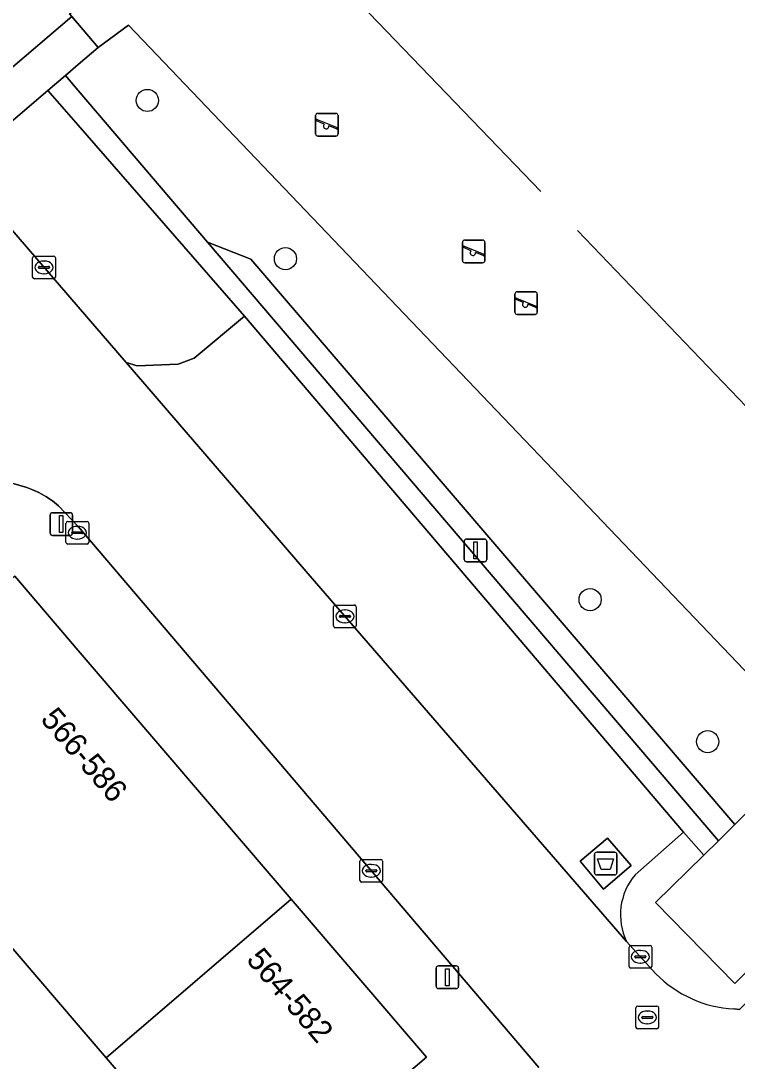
# Model space of a CAD drawing. Extents: x 159217 to 160349, y 381246 to 382172.
# Drawn here: x 159497.46 to 159529.07, y 381428.58 to 381474.47 of the extents above; entities that cross this region are included whole.
import ezdxf

# ---------------------------------------------------------------- set-up
doc = ezdxf.new("R2010")
doc.units = 0
for name, color, linetype in [('IMGEO_Afval_apart_plaats', 7, 'Continuous'), ('IMGEO_Boom', 7, 'Continuous'), ('IMGEO_Groenvoorziening', 7, 'Continuous'), ('IMGEO_Hek', 7, 'Continuous'), ('IMGEO_Kolk', 7, 'Continuous'), ('IMGEO_Lichtmast', 7, 'Continuous'), ('IMGEO_Pand', 7, 'Continuous'), ('IMGEO_Pand_nummerreeks', 7, 'Continuous'), ('IMGEO_Parkeervlak_open', 7, 'Continuous'), ('IMGEO_Rijbaan_lokaal_open', 7, 'Continuous'), ('IMGEO_Rioolput', 7, 'Continuous'), ('IMGEO_Speelvoorziening', 7, 'Continuous'), ('IMGEO_Terreindeel_halfverhard', 7, 'Continuous'), ('IMGEO_Voetpad_gesloten', 7, 'Continuous'), ('IMGEO_Voetpad_open', 7, 'Continuous')]:
    doc.layers.add(name, color=color, linetype=linetype)

msp = doc.modelspace()

# ---------------------------------------------------------------- linework, layer by layer
at = {"layer": 'IMGEO_Afval_apart_plaats'}
for p, q in [((159522.769, 381436.898), (159522.769, 381437.698)), ((159522.769, 381437.698), (159522.769, 381436.898)), ((159522.869, 381437.798), (159523.659, 381437.798)), ((159523.659, 381437.798), (159522.869, 381437.798)), ((159523.759, 381437.698), (159523.759, 381436.898)), ((159523.759, 381436.898), (159523.759, 381437.698)), ((159523.659, 381436.798), (159522.869, 381436.798)), ((159522.869, 381436.798), (159523.659, 381436.798))]:
    msp.add_line(p, q, dxfattribs=at)
msp.add_lwpolyline([(159522.912, 381437.512), (159523.616, 381437.512), (159523.467, 381437.042), (159523.061, 381437.042), (159522.912, 381437.512)], dxfattribs=at)
for centre, start, end in [((159522.869, 381437.698), 90, 180), ((159522.869, 381437.698), 90, 180), ((159523.659, 381437.698), 0, 90), ((159523.659, 381437.698), 360, 90), ((159522.869, 381436.898), 180, 270), ((159522.869, 381436.898), 180, 270), ((159523.659, 381436.898), 270, 0), ((159523.659, 381436.898), 270, 0)]:
    msp.add_arc(centre, 0.1, start, end, dxfattribs=at)
at = {"layer": 'IMGEO_Boom'}
for centre in [(159503.048, 381470.959), (159509.14, 381463.979), (159522.58, 381448.94), (159527.763, 381442.675)]:
    msp.add_circle(centre, 0.489, dxfattribs=at)
at = {"layer": 'IMGEO_Groenvoorziening'}
for points in [[(159520.402, 381503.369), (159517.46, 381500.658), (159530.273, 381487.643), (159531.4, 381488.791), (159533.836, 381491.161), (159529.255, 381496.05), (159525.396, 381500), (159520.894, 381504.609), (159516.14, 381509.604), (159506.202, 381500), (159505.169, 381499.013), (159503.599, 381497.515), (159500, 381494.116), (159488.152, 381482.991), (159484.561, 381479.657), (159493.49, 381469.366), (159499.716, 381474.666), (159499.62, 381474.779), (159500, 381475.067), (159500.92, 381475.761), (159500, 381476.703), (159495.953, 381480.846), (159492.276, 381477.459)], [(159465.999, 381384.958), (159470.205, 381380.386), (159472.543, 381378.114), (159500, 381405.14), (159519.316, 381424.154), (159516.999, 381426.4), (159513.358, 381423.27), (159511.463, 381425.436), (159507.177, 381421.789), (159501.232, 381428.731), (159500, 381430.17), (159489.055, 381442.952), (159490.687, 381444.353), (159486.85, 381448.82), (159483.448, 381446.668), (159468.237, 381437.044), (159453.025, 381427.421), (159437.814, 381417.797), (159442.974, 381411.716)], [(159525.457, 381435.574), (159527.59, 381437.671), (159526.699, 381438.686), (159524.562, 381436.803)], [(159528.923, 381430.882), (159529.167, 381430.866), (159531.973, 381433.609), (159531.294, 381434.3), (159528.962, 381432.008), (159525.457, 381435.574)], [(159524.187, 381433.853), (159525.48, 381432.436)]]:
    msp.add_lwpolyline(points, dxfattribs=at)
for points in [[(159531.626, 381486.243), (159532.686, 381487.4), (159531.4, 381488.791), (159530.273, 381487.643), (159517.46, 381500.658), (159516.746, 381500), (159510.242, 381494.009), (159500, 381484.575), (159495.953, 381480.846), (159500, 381476.703), (159500.92, 381475.761), (159500, 381475.067), (159499.62, 381474.779), (159499.716, 381474.666), (159500.884, 381473.296), (159502.215, 381474.28), (159532.497, 381442.582), (159533.531, 381443.601), (159535.841, 381445.829), (159554.14, 381463.498)], [(159533.531, 381443.601), (159532.497, 381442.582), (159502.215, 381474.28), (159500.884, 381473.296), (159500, 381472.542), (159499.432, 381472.058), (159500, 381471.392), (159505.702, 381464.712), (159507.616, 381463.952), (159528.968, 381439.025), (159531.804, 381441.813), (159535.309, 381438.247), (159532.905, 381435.884), (159533.589, 381435.189), (159537.75, 381439.258)], [(159500, 381469.863), (159498.662, 381471.401), (159494.676, 381468), (159495.51, 381467.039), (159500, 381461.849), (159502.113, 381459.406), (159502.595, 381459.253), (159504.413, 381459.323), (159505.112, 381459.597), (159507.329, 381461.44)], [(159528.968, 381439.025), (159507.616, 381463.952), (159505.702, 381464.712), (159528.236, 381438.306)]]:
    msp.add_lwpolyline(points, close=True, dxfattribs=at)
for centre, radius, start, end in [((159526.661, 381435.037), 2.743, 139.9301, 205.5809), ((159529.214, 381436.117), 5.243, 224.5924, 266.8234)]:
    msp.add_arc(centre, radius, start, end, dxfattribs=at)
at = {"layer": 'IMGEO_Hek'}
for points in [[(159520.402, 381466.939), (159507.545, 381480.326)], [(159533.531, 381443.601), (159532.497, 381442.582), (159502.215, 381474.28), (159500.884, 381473.296)], [(159534.87, 381451.815), (159522.028, 381465.223)]]:
    msp.add_lwpolyline(points, dxfattribs=at)
at = {"layer": 'IMGEO_Kolk'}
for p, q in [((159497.987, 381463.171), (159497.987, 381464.023)), ((159498.062, 381464.097), (159498.914, 381464.097)), ((159498.988, 381464.023), (159498.988, 381463.171)), ((159498.246, 381463.591), (159498.246, 381463.603)), ((159498.289, 381463.64), (159498.687, 381463.64)), ((159498.475, 381463.877), (159498.5, 381463.877)), ((159498.73, 381463.603), (159498.73, 381463.591)), ((159498.684, 381463.554), (159498.286, 381463.554)), ((159498.498, 381463.317), (159498.473, 381463.317)), ((159498.914, 381463.097), (159498.062, 381463.097)), ((159499.458, 381451.467), (159499.458, 381452.319)), ((159499.533, 381452.393), (159500.385, 381452.393)), ((159499.946, 381452.173), (159499.971, 381452.173)), ((159500.459, 381452.319), (159500.459, 381451.467)), ((159499.717, 381451.887), (159499.717, 381451.899)), ((159500.155, 381451.85), (159499.757, 381451.85)), ((159499.76, 381451.936), (159500.158, 381451.936)), ((159500.201, 381451.899), (159500.201, 381451.887)), ((159500.385, 381451.393), (159499.533, 381451.393)), ((159499.969, 381451.613), (159499.944, 381451.613)), ((159511.262, 381447.777), (159511.262, 381448.629)), ((159511.337, 381448.703), (159512.189, 381448.703)), ((159511.75, 381448.483), (159511.775, 381448.483)), ((159512.263, 381448.629), (159512.263, 381447.777)), ((159511.521, 381448.197), (159511.521, 381448.209)), ((159511.959, 381448.16), (159511.561, 381448.16)), ((159511.564, 381448.246), (159511.962, 381448.246)), ((159512.005, 381448.209), (159512.005, 381448.197)), ((159512.189, 381447.703), (159511.337, 381447.703)), ((159511.773, 381447.923), (159511.748, 381447.923)), ((159512.426, 381436.553), (159512.426, 381437.405)), ((159512.501, 381437.479), (159513.353, 381437.479)), ((159513.427, 381437.405), (159513.427, 381436.553)), ((159512.685, 381436.973), (159512.685, 381436.985)), ((159512.728, 381437.022), (159513.126, 381437.022)), ((159512.914, 381437.259), (159512.939, 381437.259)), ((159513.169, 381436.985), (159513.169, 381436.973)), ((159513.123, 381436.936), (159512.725, 381436.936)), ((159512.937, 381436.699), (159512.912, 381436.699)), ((159513.353, 381436.479), (159512.501, 381436.479)), ((159524.296, 381432.759), (159524.296, 381433.611)), ((159524.371, 381433.685), (159525.223, 381433.685)), ((159524.784, 381433.465), (159524.809, 381433.465)), ((159525.297, 381433.611), (159525.297, 381432.759)), ((159524.555, 381433.179), (159524.555, 381433.191)), ((159524.993, 381433.142), (159524.595, 381433.142)), ((159524.598, 381433.228), (159524.996, 381433.228)), ((159524.807, 381432.905), (159524.782, 381432.905)), ((159525.039, 381433.191), (159525.039, 381433.179)), ((159525.223, 381432.685), (159524.371, 381432.685))]:
    msp.add_line(p, q, dxfattribs=at)
for points in [[(159497.987, 381463.171), (159497.987, 381464.023)], [(159498.062, 381464.097), (159498.914, 381464.097)], [(159498.988, 381464.023), (159498.988, 381463.171)], [(159498.914, 381463.097), (159498.062, 381463.097)], [(159499.458, 381451.467), (159499.458, 381452.319)], [(159499.533, 381452.393), (159500.385, 381452.393)], [(159500.459, 381452.319), (159500.459, 381451.467)], [(159500.385, 381451.393), (159499.533, 381451.393)], [(159511.262, 381447.777), (159511.262, 381448.629)], [(159511.337, 381448.703), (159512.189, 381448.703)], [(159512.263, 381448.629), (159512.263, 381447.777)], [(159512.189, 381447.703), (159511.337, 381447.703)], [(159512.426, 381436.553), (159512.426, 381437.405)], [(159512.501, 381437.479), (159513.353, 381437.479)], [(159513.427, 381437.405), (159513.427, 381436.553)], [(159513.353, 381436.479), (159512.501, 381436.479)], [(159524.296, 381432.759), (159524.296, 381433.611)], [(159524.371, 381433.685), (159525.223, 381433.685)], [(159525.297, 381433.611), (159525.297, 381432.759)], [(159525.223, 381432.685), (159524.371, 381432.685)]]:
    msp.add_lwpolyline(points, dxfattribs=at)
for centre, radius, start, end in [((159498.064, 381464.021), 0.0765, 91.552, 178.448), ((159498.064, 381464.021), 0.0765, 91.552, 178.448), ((159498.912, 381464.021), 0.0765, 1.552, 88.448), ((159498.912, 381464.021), 0.0765, 1.552, 88.448), ((159498.286, 381463.6), 0.0403, 85.8775, 175.7526), ((159498.283, 381463.59), 0.0366, 178.938, 274.7102), ((159498.687, 381463.597), 0.043, 264.8664, 352.4533), ((159498.691, 381463.602), 0.0386, 1.7309, 96.639), ((159498.064, 381463.173), 0.0765, 181.552, 268.448), ((159498.064, 381463.173), 0.0765, 181.552, 268.448), ((159498.912, 381463.173), 0.0765, 271.552, 358.448), ((159498.912, 381463.173), 0.0765, 271.552, 358.448), ((159499.535, 381452.317), 0.0765, 91.552, 178.448), ((159499.535, 381452.317), 0.0765, 91.552, 178.448), ((159500.383, 381452.317), 0.0765, 1.552, 88.448), ((159500.383, 381452.317), 0.0765, 1.552, 88.448), ((159499.757, 381451.896), 0.0403, 85.8775, 175.7526), ((159499.754, 381451.886), 0.0366, 178.938, 274.7102), ((159500.158, 381451.893), 0.043, 264.8664, 352.4533), ((159500.162, 381451.898), 0.0386, 1.7309, 96.639), ((159499.535, 381451.469), 0.0765, 181.552, 268.448), ((159499.535, 381451.469), 0.0765, 181.552, 268.448), ((159500.383, 381451.469), 0.0765, 271.552, 358.448), ((159500.383, 381451.469), 0.0765, 271.552, 358.448), ((159511.339, 381448.627), 0.0765, 91.552, 178.448), ((159511.339, 381448.627), 0.0765, 91.552, 178.448), ((159512.187, 381448.627), 0.0765, 1.552, 88.448), ((159512.187, 381448.627), 0.0765, 1.552, 88.448), ((159511.561, 381448.206), 0.0403, 85.8775, 175.7526), ((159511.558, 381448.196), 0.0366, 178.938, 274.7102), ((159511.962, 381448.203), 0.043, 264.8664, 352.4533), ((159511.966, 381448.208), 0.0386, 1.7309, 96.639), ((159511.339, 381447.779), 0.0765, 181.552, 268.448), ((159511.339, 381447.779), 0.0765, 181.552, 268.448), ((159512.187, 381447.779), 0.0765, 271.552, 358.448), ((159512.187, 381447.779), 0.0765, 271.552, 358.448), ((159512.503, 381437.403), 0.0765, 91.552, 178.448), ((159512.503, 381437.403), 0.0765, 91.552, 178.448), ((159513.351, 381437.403), 0.0765, 1.552, 88.448), ((159513.351, 381437.403), 0.0765, 1.552, 88.448), ((159512.725, 381436.982), 0.0403, 85.8775, 175.7526), ((159512.722, 381436.972), 0.0366, 178.938, 274.7102), ((159513.126, 381436.979), 0.043, 264.8664, 352.4533), ((159513.13, 381436.984), 0.0386, 1.7309, 96.639), ((159512.503, 381436.555), 0.0765, 181.552, 268.448), ((159512.503, 381436.555), 0.0765, 181.552, 268.448), ((159513.351, 381436.555), 0.0765, 271.552, 358.448), ((159513.351, 381436.555), 0.0765, 271.552, 358.448), ((159524.373, 381433.609), 0.0765, 91.552, 178.448), ((159524.373, 381433.609), 0.0765, 91.552, 178.448), ((159525.221, 381433.609), 0.0765, 1.552, 88.448), ((159525.221, 381433.609), 0.0765, 1.552, 88.448), ((159524.595, 381433.188), 0.0403, 85.8775, 175.7526), ((159524.592, 381433.178), 0.0366, 178.938, 274.7102), ((159524.996, 381433.185), 0.043, 264.8664, 352.4533), ((159525, 381433.19), 0.0386, 1.7309, 96.639), ((159524.373, 381432.761), 0.0765, 181.552, 268.448), ((159524.373, 381432.761), 0.0765, 181.552, 268.448), ((159525.221, 381432.761), 0.0765, 271.552, 358.448), ((159525.221, 381432.761), 0.0765, 271.552, 358.448)]:
    msp.add_arc(centre, radius, start, end, dxfattribs=at)
for centre, major_axis, ratio, start_param, end_param in [((159498.474, 381463.597), (-0.387, 0.002), 0.722429, 4.712389, 7.853982), ((159498.499, 381463.597), (-0.39, 0.002), 0.717154, 1.570796, 4.712389), ((159499.945, 381451.893), (-0.387, 0.002), 0.722429, 4.712389, 7.853982), ((159499.97, 381451.893), (-0.39, 0.002), 0.717154, 1.570796, 4.712389), ((159511.749, 381448.203), (-0.387, 0.002), 0.722429, 4.712389, 7.853982), ((159511.774, 381448.203), (-0.39, 0.002), 0.717154, 1.570796, 4.712389), ((159512.913, 381436.979), (-0.387, 0.002), 0.722429, 4.712389, 7.853982), ((159512.938, 381436.979), (-0.39, 0.002), 0.717154, 1.570796, 4.712389), ((159524.783, 381433.185), (-0.387, 0.002), 0.722429, 4.712389, 7.853982), ((159524.808, 381433.185), (-0.39, 0.002), 0.717154, 1.570796, 4.712389)]:
    msp.add_ellipse(centre, major_axis=major_axis, ratio=ratio, start_param=start_param, end_param=end_param, dxfattribs=at)
at = {"layer": 'IMGEO_Lichtmast'}
for p, q in [((159498.756, 381451.876), (159498.756, 381452.676)), ((159498.756, 381452.676), (159498.756, 381451.876)), ((159498.856, 381452.776), (159499.646, 381452.776)), ((159499.646, 381452.776), (159498.856, 381452.776)), ((159499.746, 381452.676), (159499.746, 381451.876)), ((159499.746, 381451.876), (159499.746, 381452.676)), ((159499.646, 381451.776), (159498.856, 381451.776)), ((159498.856, 381451.776), (159499.646, 381451.776)), ((159517.03, 381450.714), (159517.03, 381451.514)), ((159517.03, 381451.514), (159517.03, 381450.714)), ((159517.13, 381451.614), (159517.92, 381451.614)), ((159517.92, 381451.614), (159517.13, 381451.614)), ((159518.02, 381451.514), (159518.02, 381450.714)), ((159518.02, 381450.714), (159518.02, 381451.514)), ((159517.92, 381450.614), (159517.13, 381450.614)), ((159517.13, 381450.614), (159517.92, 381450.614)), ((159515.785, 381431.885), (159515.785, 381432.685)), ((159515.785, 381432.685), (159515.785, 381431.885)), ((159515.885, 381432.785), (159516.675, 381432.785)), ((159516.675, 381432.785), (159515.885, 381432.785)), ((159516.775, 381432.685), (159516.775, 381431.885)), ((159516.775, 381431.885), (159516.775, 381432.685)), ((159516.675, 381431.785), (159515.885, 381431.785)), ((159515.885, 381431.785), (159516.675, 381431.785))]:
    msp.add_line(p, q, dxfattribs=at)
for points in [[(159499.176, 381452.651), (159499.326, 381452.651), (159499.326, 381451.901), (159499.176, 381451.901), (159499.176, 381452.651)], [(159517.45, 381451.489), (159517.6, 381451.489), (159517.6, 381450.739), (159517.45, 381450.739), (159517.45, 381451.489)], [(159516.205, 381432.66), (159516.355, 381432.66), (159516.355, 381431.91), (159516.205, 381431.91), (159516.205, 381432.66)]]:
    msp.add_lwpolyline(points, dxfattribs=at)
for centre, start, end in [((159498.856, 381452.676), 90, 180), ((159498.856, 381452.676), 90, 180), ((159499.646, 381452.676), 0, 90), ((159499.646, 381452.676), 360, 90), ((159498.856, 381451.876), 180, 270), ((159498.856, 381451.876), 180, 270), ((159499.646, 381451.876), 270, 0), ((159499.646, 381451.876), 270, 0), ((159517.13, 381451.514), 90, 180), ((159517.13, 381451.514), 90, 180), ((159517.92, 381451.514), 0, 90), ((159517.92, 381451.514), 360, 90), ((159517.13, 381450.714), 180, 270), ((159517.13, 381450.714), 180, 270), ((159517.92, 381450.714), 270, 0), ((159517.92, 381450.714), 270, 0), ((159515.885, 381432.685), 90, 180), ((159515.885, 381432.685), 90, 180), ((159516.675, 381432.685), 0, 90), ((159516.675, 381432.685), 360, 90), ((159515.885, 381431.885), 180, 270), ((159515.885, 381431.885), 180, 270), ((159516.675, 381431.885), 270, 0), ((159516.675, 381431.885), 270, 0)]:
    msp.add_arc(centre, 0.1, start, end, dxfattribs=at)
at = {"layer": 'IMGEO_Pand'}
for points in [[(159501.232, 381428.731), (159509.387, 381435.727), (159500, 381446.695), (159497.195, 381449.972), (159496.542, 381449.412), (159495.745, 381448.728), (159493.303, 381451.574), (159489.41, 381448.232), (159491.869, 381445.367), (159490.687, 381444.353), (159489.055, 381442.952), (159500, 381430.17)], [(159501.232, 381428.731), (159507.177, 381421.789), (159511.463, 381425.436), (159515.357, 381428.751), (159509.387, 381435.727)]]:
    msp.add_lwpolyline(points, close=True, dxfattribs=at)
at = {"layer": 'IMGEO_Parkeervlak_open'}
msp.add_lwpolyline([(159524.562, 381436.803), (159526.699, 381438.686), (159507.329, 381461.44), (159505.112, 381459.597), (159504.413, 381459.323), (159502.595, 381459.253), (159502.113, 381459.406), (159510.51, 381449.649), (159524.187, 381433.853)], dxfattribs=at)
msp.add_lwpolyline([(159523.171, 381436.169), (159522.141, 381437.398), (159523.351, 381438.422), (159524.391, 381437.21)], close=True, dxfattribs=at)
msp.add_arc((159526.661, 381435.037), 2.743, 139.9301, 205.5809, dxfattribs=at)
at = {"layer": 'IMGEO_Rijbaan_lokaal_open'}
for points in [[(159500, 381461.849), (159495.51, 381467.039), (159485.502, 381460.708), (159490.623, 381452.612), (159492.632, 381453.967), (159492.918, 381453.634), (159492.995, 381453.684), (159493.336, 381453.883), (159493.695, 381454.05), (159494.066, 381454.185), (159494.448, 381454.285), (159494.838, 381454.352), (159495.232, 381454.383), (159495.627, 381454.379), (159496.02, 381454.339), (159496.408, 381454.265), (159497.726, 381453.882), (159497.946, 381453.803), (159498.265, 381453.661), (159498.571, 381453.491), (159498.86, 381453.295), (159499.131, 381453.073), (159500, 381452.168), (159520.317, 381428.299)], [(159525.48, 381432.436), (159524.187, 381433.853), (159510.51, 381449.649), (159502.113, 381459.406), (159500, 381461.849)], [(159529.167, 381430.866), (159528.923, 381430.882)]]:
    msp.add_lwpolyline(points, dxfattribs=at)
msp.add_arc((159529.214, 381436.117), 5.243, 224.5924, 266.8234, dxfattribs=at)
at = {"layer": 'IMGEO_Rioolput'}
for p, q in [((159524.677, 381431.01), (159525.529, 381431.01)), ((159524.602, 381430.084), (159524.602, 381430.936)), ((159524.904, 381430.553), (159525.302, 381430.553)), ((159525.09, 381430.79), (159525.115, 381430.79)), ((159525.603, 381430.936), (159525.603, 381430.084)), ((159524.861, 381430.504), (159524.861, 381430.516)), ((159525.299, 381430.467), (159524.901, 381430.467)), ((159525.113, 381430.23), (159525.088, 381430.23)), ((159525.345, 381430.516), (159525.345, 381430.504)), ((159525.529, 381430.01), (159524.677, 381430.01))]:
    msp.add_line(p, q, dxfattribs=at)
for points in [[(159524.677, 381431.01), (159525.529, 381431.01)], [(159524.602, 381430.084), (159524.602, 381430.936)], [(159525.603, 381430.936), (159525.603, 381430.084)], [(159525.529, 381430.01), (159524.677, 381430.01)]]:
    msp.add_lwpolyline(points, dxfattribs=at)
for centre, radius, start, end in [((159524.679, 381430.934), 0.0765, 91.552, 178.448), ((159524.679, 381430.934), 0.0765, 91.552, 178.448), ((159525.527, 381430.934), 0.0765, 1.552, 88.448), ((159525.527, 381430.934), 0.0765, 1.552, 88.448), ((159524.901, 381430.513), 0.0403, 85.8775, 175.7526), ((159525.306, 381430.515), 0.0386, 1.7309, 96.639), ((159524.679, 381430.086), 0.0765, 181.552, 268.448), ((159524.679, 381430.086), 0.0765, 181.552, 268.448), ((159524.898, 381430.503), 0.0366, 178.938, 274.7102), ((159525.302, 381430.51), 0.043, 264.8664, 352.4533), ((159525.527, 381430.086), 0.0765, 271.552, 358.448), ((159525.527, 381430.086), 0.0765, 271.552, 358.448)]:
    msp.add_arc(centre, radius, start, end, dxfattribs=at)
for centre, major_axis, ratio, start_param, end_param in [((159525.089, 381430.51), (-0.387, 0.002), 0.722429, 4.712389, 7.853982), ((159525.114, 381430.51), (-0.39, 0.002), 0.717154, 1.570796, 4.712389)]:
    msp.add_ellipse(centre, major_axis=major_axis, ratio=ratio, start_param=start_param, end_param=end_param, dxfattribs=at)
at = {"layer": 'IMGEO_Speelvoorziening'}
for p, q in [((159510.471, 381469.49), (159510.471, 381470.29)), ((159510.471, 381470.29), (159510.471, 381469.49)), ((159510.854, 381469.918), (159510.515, 381470.055)), ((159510.54, 381470.115), (159511.416, 381469.762)), ((159510.571, 381470.39), (159511.361, 381470.39)), ((159511.361, 381470.39), (159510.571, 381470.39)), ((159511.461, 381470.29), (159511.461, 381469.49)), ((159511.461, 381469.49), (159511.461, 381470.29)), ((159511.392, 381469.702), (159511.052, 381469.839)), ((159511.361, 381469.39), (159510.571, 381469.39)), ((159510.571, 381469.39), (159511.361, 381469.39)), ((159516.947, 381463.901), (159516.947, 381464.701)), ((159516.947, 381464.701), (159516.947, 381463.901)), ((159517.016, 381464.526), (159517.892, 381464.173)), ((159517.047, 381464.801), (159517.837, 381464.801)), ((159517.837, 381464.801), (159517.047, 381464.801)), ((159517.937, 381464.701), (159517.937, 381463.901)), ((159517.937, 381463.901), (159517.937, 381464.701)), ((159517.33, 381464.329), (159516.991, 381464.466)), ((159517.868, 381464.113), (159517.528, 381464.25)), ((159517.837, 381463.801), (159517.047, 381463.801)), ((159517.047, 381463.801), (159517.837, 381463.801)), ((159519.258, 381461.619), (159519.258, 381462.419)), ((159519.258, 381462.419), (159519.258, 381461.619)), ((159519.641, 381462.047), (159519.302, 381462.184)), ((159519.327, 381462.244), (159520.203, 381461.891)), ((159519.358, 381462.519), (159520.148, 381462.519)), ((159520.148, 381462.519), (159519.358, 381462.519)), ((159520.248, 381462.419), (159520.248, 381461.619)), ((159520.248, 381461.619), (159520.248, 381462.419)), ((159520.179, 381461.831), (159519.839, 381461.968)), ((159520.148, 381461.519), (159519.358, 381461.519)), ((159519.358, 381461.519), (159520.148, 381461.519))]:
    msp.add_line(p, q, dxfattribs=at)
for centre, radius, start, end in [((159510.571, 381470.29), 0.1, 90, 180), ((159510.571, 381470.29), 0.1, 90, 180), ((159510.528, 381470.085), 0.0327, 68.078, 248.078), ((159511.361, 381470.29), 0.1, 0, 90), ((159511.361, 381470.29), 0.1, 360, 90), ((159510.933, 381469.828), 0.12, 130.9928, 5.1632), ((159511.404, 381469.732), 0.0327, 248.078, 68.078), ((159510.571, 381469.49), 0.1, 180, 270), ((159510.571, 381469.49), 0.1, 180, 270), ((159511.361, 381469.49), 0.1, 270, 0), ((159511.361, 381469.49), 0.1, 270, 0), ((159517.047, 381464.701), 0.1, 90, 180), ((159517.047, 381464.701), 0.1, 90, 180), ((159517.004, 381464.496), 0.0327, 68.078, 248.078), ((159517.837, 381464.701), 0.1, 0, 90), ((159517.837, 381464.701), 0.1, 360, 90), ((159517.409, 381464.239), 0.12, 130.9928, 5.1632), ((159517.88, 381464.143), 0.0327, 248.078, 68.078), ((159517.047, 381463.901), 0.1, 180, 270), ((159517.047, 381463.901), 0.1, 180, 270), ((159517.837, 381463.901), 0.1, 270, 0), ((159517.837, 381463.901), 0.1, 270, 0), ((159519.358, 381462.419), 0.1, 90, 180), ((159519.358, 381462.419), 0.1, 90, 180), ((159519.315, 381462.214), 0.0327, 68.078, 248.078), ((159520.148, 381462.419), 0.1, 0, 90), ((159520.148, 381462.419), 0.1, 360, 90), ((159519.72, 381461.957), 0.12, 130.9928, 5.1632), ((159520.191, 381461.861), 0.0327, 248.078, 68.078), ((159519.358, 381461.619), 0.1, 180, 270), ((159519.358, 381461.619), 0.1, 180, 270), ((159520.148, 381461.619), 0.1, 270, 0), ((159520.148, 381461.619), 0.1, 270, 0)]:
    msp.add_arc(centre, radius, start, end, dxfattribs=at)
at = {"layer": 'IMGEO_Terreindeel_halfverhard'}
msp.add_lwpolyline([(159535.309, 381438.247), (159531.804, 381441.813), (159528.968, 381439.025), (159528.236, 381438.306), (159527.59, 381437.671), (159525.457, 381435.574), (159528.962, 381432.008), (159531.294, 381434.3), (159531.973, 381433.609), (159533.589, 381435.189), (159532.905, 381435.884)], close=True, dxfattribs=at)
at = {"layer": 'IMGEO_Voetpad_gesloten'}
msp.add_lwpolyline([(159523.351, 381438.422), (159522.141, 381437.398), (159523.171, 381436.169), (159524.391, 381437.21)], close=True, dxfattribs=at)
at = {"layer": 'IMGEO_Voetpad_open'}
for points in [[(159498.662, 381471.401), (159499.432, 381472.058), (159500, 381472.542), (159500.884, 381473.296), (159499.716, 381474.666), (159493.49, 381469.366), (159494.676, 381468)], [(159505.702, 381464.712), (159500, 381471.392), (159499.432, 381472.058), (159498.662, 381471.401), (159500, 381469.863), (159507.329, 381461.44), (159526.699, 381438.686), (159527.59, 381437.671), (159528.236, 381438.306)]]:
    msp.add_lwpolyline(points, close=True, dxfattribs=at)
for points in [[(159520.317, 381428.299), (159500, 381452.168), (159499.131, 381453.073), (159498.86, 381453.295), (159498.571, 381453.491), (159498.265, 381453.661), (159497.946, 381453.803), (159497.726, 381453.882), (159496.408, 381454.265)], [(159497.195, 381449.972), (159500, 381446.695), (159509.387, 381435.727), (159515.357, 381428.751), (159511.463, 381425.436)]]:
    msp.add_lwpolyline(points, dxfattribs=at)

# ---------------------------------------------------------------- texts
at = {"layer": 'IMGEO_Pand_nummerreeks'}
for s, rotation, p in [('566-586', 310.5589, (159498.296, 381443.641)), ('564-582', 310.5579, (159507.373, 381433.036))]:
    msp.add_text(s, height=1, rotation=rotation, dxfattribs=at).set_placement(p)

doc.saveas('drawing.dxf')
